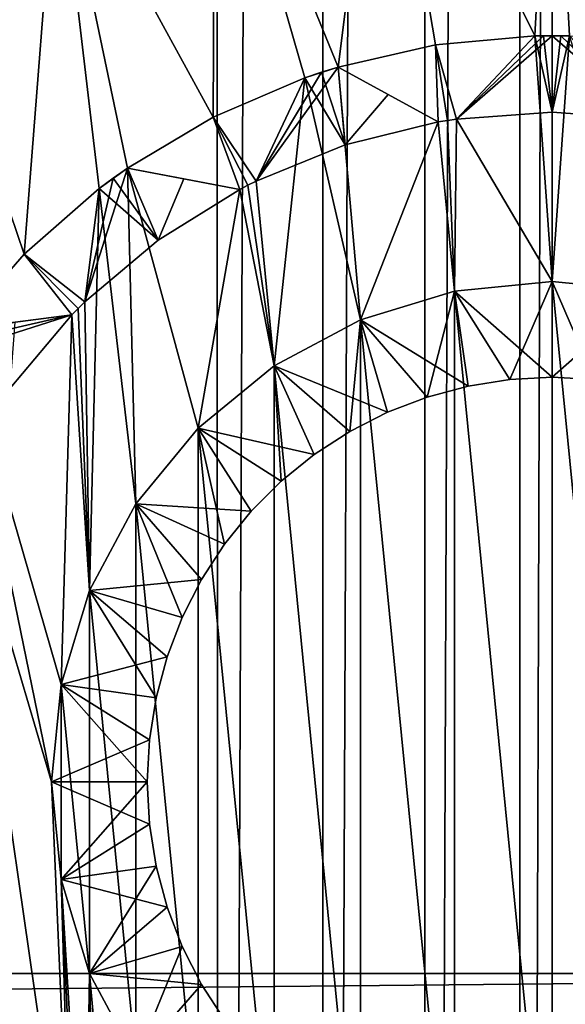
# Model space of a CAD drawing. Header units: metres. Extents: x -206 to 75, y -104 to 104.
# Tile 991 of 1056: x 33.72 to 36.57, y -37.66 to -32.52. Entities that reach past the tile are written whole.
import ezdxf

# ---------------------------------------------------------------- set-up
doc = ezdxf.new("R2010")
doc.units = ezdxf.units.M
doc.layers.add('solid_01_1-CONSUMER_THERM_B_125288', color=7, linetype='CONTINUOUS')

msp = doc.modelspace()

# ---------------------------------------------------------------- linework, layer by layer
at = {"layer": 'solid_01_1-CONSUMER_THERM_B_125288'}
for points in [[(36.316296, 63.94939), (36.758041, 64.283073), (36.334606, -63.949284)], [(36.758041, 64.283073), (36.776447, -64.282845), (36.334606, -63.949284)], [(35.820763, 63.702557), (36.316296, 63.94939), (35.839001, -63.702595)], [(36.316296, 63.94939), (36.334606, -63.949284), (35.839001, -63.702595)], [(35.288315, 63.550983), (35.820763, 63.702557), (35.306511, -63.551174)], [(35.820763, 63.702557), (35.839001, -63.702595), (35.306511, -63.551174)], [(34.737087, 63.499825), (35.288315, 63.550983), (34.755268, -63.500172)], [(35.288315, 63.550983), (35.306511, -63.551174), (34.755268, -63.500172)], [(34.737087, 63.499825), (30.755268, -63.500744), (30.737085, 63.499252)], [(34.737087, 63.499825), (34.755268, -63.500172), (30.755268, -63.500744)], [(-37.500069, 41.072453, 108.410858), (37.499931, 41.072487, 108.410858), (-37.500031, -41.072514, 108.410858)], [(37.499931, 41.072487, 108.410858), (37.499969, -41.072479, 108.410858), (-37.500031, -41.072514, 108.410858)], [(-42.500034, -37.500031, 108.5), (42.499931, 37.500008, 108.5), (-42.500069, 37.499969, 108.5)], [(-42.500034, -37.500031, 108.5), (42.499966, -37.499992, 108.5), (42.499931, 37.500008, 108.5)], [(36.409069, -32.601055, 75), (36.499966, -30.902149, 75), (35.607414, -30.973764, 75)], [(36.499966, -33.885059, 75), (36.499966, -30.902149, 75), (36.409069, -32.601055, 75)], [(37.110058, -32.64801, 75), (37.212276, -30.947659, 75), (36.499966, -30.902149, 75)], [(36.590862, -32.601055, 75), (37.110058, -32.64801, 75), (36.499966, -30.902149, 75)], [(36.499966, -33.885059, 75), (36.590862, -32.601055, 75), (36.499966, -30.902149, 75)], [(35.381577, -32.763794, 75), (35.607414, -30.973764, 75), (34.738312, -31.186573, 75)], [(35.381577, -32.763794, 75), (35.88987, -32.64801, 75), (35.607414, -30.973764, 75)], [(35.88987, -32.64801, 75), (36.409069, -32.601055, 75), (35.607414, -30.973764, 75)], [(34.729401, -33.02507, 75), (34.738312, -31.186573, 75), (33.913872, -31.53532, 75)], [(34.729401, -33.02507, 75), (35.208679, -32.819973, 75), (34.738312, -31.186573, 75)], [(35.208679, -32.819973, 75), (35.381577, -32.763794, 75), (34.738312, -31.186573, 75)], [(33.742249, -33.742279, 75), (33.913872, -31.53532, 75), (33.155209, -32.011292, 75)], [(33.742249, -33.742279, 75), (34.134689, -33.399117, 75), (33.913872, -31.53532, 75)], [(34.281765, -33.292259, 75), (34.729401, -33.02507, 75), (33.913872, -31.53532, 75)], [(34.134689, -33.399117, 75), (34.281765, -33.292259, 75), (33.913872, -31.53532, 75)], [(33.399086, -34.13472, 75), (33.742249, -33.742279, 75), (33.155209, -32.011292, 75)], [(36.409069, -32.601055, 55), (36.409069, -32.601055, 75), (35.88987, -32.64801, 75)], [(36.409069, -32.601055, 6), (35.88987, -32.64801, 75), (35.88987, -32.64801, 6)], [(36.409069, -32.601055, 26), (35.88987, -32.64801, 75), (36.409069, -32.601055, 6)], [(36.409069, -32.601055, 55), (35.88987, -32.64801, 75), (36.409069, -32.601055, 26)], [(36.409069, -32.601055, 6), (35.88987, -32.64801, 6), (35.999966, -33.035892, 6)], [(36.499966, -32.599995, 55), (36.500019, -32.999996, 55), (35.999966, -33.035892, 55)], [(36.454514, -32.600262, 55), (36.499966, -32.599995, 55), (35.999966, -33.035892, 55)], [(36.454514, -32.600262, 55), (35.999966, -33.035892, 55), (36.409069, -32.601055, 55)], [(36.499966, -33.885059, 75), (36.409069, -32.601055, 75), (35.999966, -33.035892, 75)], [(36.409069, -32.601055, 55), (35.999966, -33.035892, 75), (36.409069, -32.601055, 75)], [(36.409069, -32.601055, 55), (35.999966, -33.035892, 55), (35.999966, -33.035892, 75)], [(35.999966, -33.035892, 26), (36.409069, -32.601055, 6), (35.999966, -33.035892, 6)], [(36.409069, -32.601055, 26), (36.409069, -32.601055, 6), (35.999966, -33.035892, 26)], [(36.409069, -32.601055, 26), (35.999966, -33.035892, 26), (36.499908, -32.999996, 26)], [(36.454514, -32.600262, 26), (36.409069, -32.601055, 26), (36.499908, -32.999996, 26)], [(36.409069, -32.601055, 55), (36.409069, -32.601055, 26), (36.454514, -32.600262, 26)], [(36.454514, -32.600262, 55), (36.409069, -32.601055, 55), (36.454514, -32.600262, 26)], [(36.454514, -32.600262, 26), (36.499908, -32.999996, 26), (36.499966, -32.599995, 26)], [(36.454514, -32.600262, 55), (36.499966, -32.599995, 26), (36.499966, -32.599995, 55)], [(36.454514, -32.600262, 55), (36.454514, -32.600262, 26), (36.499966, -32.599995, 26)], [(36.499966, -32.599995, 26), (36.499908, -32.999996, 26), (36.999866, -33.035789, 26)], [(36.545418, -32.600262, 55), (36.500019, -32.999996, 55), (36.499966, -32.599995, 55)], [(36.499966, -32.599995, 26), (36.999866, -33.035789, 26), (36.545418, -32.600262, 26)], [(36.499966, -32.599995, 55), (36.499966, -32.599995, 26), (36.545418, -32.600262, 26)], [(36.545418, -32.600262, 55), (36.499966, -32.599995, 55), (36.545418, -32.600262, 26)], [(37.010082, -33.935341, 75), (36.590862, -32.601055, 75), (36.499966, -33.885059, 75)], [(36.590862, -32.601055, 55), (36.500019, -32.999996, 55), (36.545418, -32.600262, 55)], [(36.590862, -32.601055, 55), (36.999966, -33.035892, 55), (36.500019, -32.999996, 55)], [(36.545418, -32.600262, 26), (36.999866, -33.035789, 26), (36.590862, -32.601055, 26)], [(36.545418, -32.600262, 55), (36.545418, -32.600262, 26), (36.590862, -32.601055, 26)], [(36.590862, -32.601055, 55), (36.545418, -32.600262, 55), (36.590862, -32.601055, 26)], [(35.88987, -32.64801, 6), (35.88987, -32.64801, 75), (35.381577, -32.763794, 75)], [(35.381577, -32.763794, 55), (35.88987, -32.64801, 6), (35.381577, -32.763794, 75)], [(35.88987, -32.64801, 6), (35.381577, -32.763794, 6), (35.905025, -33.05093, 6)], [(35.381577, -32.763794, 26), (35.381577, -32.763794, 6), (35.88987, -32.64801, 6)], [(35.381577, -32.763794, 55), (35.381577, -32.763794, 26), (35.88987, -32.64801, 6)], [(35.88987, -32.64801, 6), (35.952446, -33.043087, 6), (35.999966, -33.035892, 6)], [(35.88987, -32.64801, 6), (35.905025, -33.05093, 6), (35.952446, -33.043087, 6)], [(35.381577, -32.763794, 55), (35.418442, -33.171284, 55), (34.953972, -33.359947, 55)], [(35.381577, -32.763794, 55), (34.953972, -33.359947, 55), (35.2948, -32.790874, 55)], [(35.499325, -34.084133, 75), (35.381577, -32.763794, 75), (35.208679, -32.819973, 75)], [(35.381577, -32.763794, 26), (35.2948, -32.790874, 26), (35.418442, -33.171284, 26)], [(35.2948, -32.790874, 55), (35.2948, -32.790874, 26), (35.381577, -32.763794, 26)], [(35.381577, -32.763794, 55), (35.2948, -32.790874, 55), (35.381577, -32.763794, 26)], [(35.499325, -34.084133, 75), (35.905025, -33.05093, 75), (35.381577, -32.763794, 75)], [(35.904781, -33.050797, 55), (35.381577, -32.763794, 75), (35.905025, -33.05093, 75)], [(35.643707, -32.907585, 55), (35.381577, -32.763794, 75), (35.904781, -33.050797, 55)], [(35.643707, -32.907585, 55), (35.381577, -32.763794, 55), (35.381577, -32.763794, 75)], [(35.381577, -32.763794, 26), (35.905025, -33.05093, 6), (35.381577, -32.763794, 6)], [(35.643707, -32.907585, 26), (35.905025, -33.05093, 6), (35.381577, -32.763794, 26)], [(35.643707, -32.907585, 55), (35.418442, -33.171284, 55), (35.381577, -32.763794, 55)], [(35.643707, -32.907585, 26), (35.381577, -32.763794, 26), (35.418442, -33.171284, 26)], [(35.208679, -32.819973, 55), (35.208679, -32.819973, 75), (34.729401, -33.02507, 75)], [(35.208679, -32.819973, 6), (34.729401, -33.02507, 75), (34.729401, -33.02507, 6)], [(35.208679, -32.819973, 26), (34.729401, -33.02507, 75), (35.208679, -32.819973, 6)], [(35.208679, -32.819973, 55), (34.729401, -33.02507, 75), (35.208679, -32.819973, 26)], [(35.208679, -32.819973, 6), (34.729401, -33.02507, 6), (34.953972, -33.359947, 6)], [(35.2948, -32.790874, 55), (34.953972, -33.359947, 55), (35.208679, -32.819973, 55)], [(35.047245, -34.325768, 75), (35.208679, -32.819973, 75), (34.953972, -33.359947, 75)], [(35.208679, -32.819973, 55), (34.953972, -33.359947, 75), (35.208679, -32.819973, 75)], [(35.208679, -32.819973, 55), (34.953972, -33.359947, 55), (34.953972, -33.359947, 75)], [(34.953972, -33.359947, 26), (35.208679, -32.819973, 6), (34.953972, -33.359947, 6)], [(35.208679, -32.819973, 26), (35.208679, -32.819973, 6), (34.953972, -33.359947, 26)], [(35.208679, -32.819973, 26), (34.953972, -33.359947, 26), (35.418442, -33.171284, 26)], [(35.047245, -34.325768, 75), (35.499325, -34.084133, 75), (35.208679, -32.819973, 75)], [(35.2948, -32.790874, 26), (35.208679, -32.819973, 26), (35.418442, -33.171284, 26)], [(35.208679, -32.819973, 55), (35.208679, -32.819973, 26), (35.2948, -32.790874, 26)], [(35.2948, -32.790874, 55), (35.208679, -32.819973, 55), (35.2948, -32.790874, 26)], [(35.643707, -32.907585, 55), (35.904781, -33.050797, 55), (35.418442, -33.171284, 55)], [(35.643707, -32.907585, 26), (35.418442, -33.171284, 26), (35.904781, -33.050797, 26)], [(35.643707, -32.907585, 26), (35.904781, -33.050797, 26), (35.905025, -33.05093, 6)], [(34.729401, -33.02507, 6), (34.729401, -33.02507, 75), (34.281765, -33.292259, 75)], [(34.281765, -33.292259, 55), (34.729401, -33.02507, 6), (34.281765, -33.292259, 75)], [(34.729401, -33.02507, 6), (34.281765, -33.292259, 6), (34.868324, -33.403587, 6)], [(34.281765, -33.292259, 26), (34.281765, -33.292259, 6), (34.729401, -33.02507, 6)], [(34.281765, -33.292259, 55), (34.281765, -33.292259, 26), (34.729401, -33.02507, 6)], [(34.729401, -33.02507, 6), (34.910999, -33.381474, 6), (34.953972, -33.359947, 6)], [(34.729401, -33.02507, 6), (34.868324, -33.403587, 6), (34.910999, -33.381474, 6)], [(35.999966, -33.035892, 26), (35.999966, -33.035892, 55), (36.500019, -32.999996, 55)], [(36.499908, -32.999996, 26), (35.999966, -33.035892, 26), (36.500019, -32.999996, 55)], [(36.499908, -32.999996, 26), (36.500019, -32.999996, 55), (36.999966, -33.035892, 55)], [(36.999866, -33.035789, 26), (36.499908, -32.999996, 26), (36.999966, -33.035892, 55)], [(35.418442, -33.171284, 26), (35.418442, -33.171284, 55), (35.904781, -33.050797, 55)], [(35.904781, -33.050797, 26), (35.418442, -33.171284, 26), (35.904781, -33.050797, 55)], [(35.499325, -34.084133, 75), (35.989849, -33.935341, 75), (35.905025, -33.05093, 75)], [(35.904781, -33.050797, 55), (35.905025, -33.05093, 75), (35.952446, -33.043087, 75)], [(35.952446, -33.043087, 6), (35.905025, -33.05093, 6), (35.904781, -33.050797, 26)], [(35.904781, -33.050797, 26), (35.952446, -33.043087, 75), (35.952446, -33.043087, 6)], [(35.904781, -33.050797, 26), (35.904781, -33.050797, 55), (35.952446, -33.043087, 75)], [(35.989849, -33.935341, 75), (35.952446, -33.043087, 75), (35.905025, -33.05093, 75)], [(35.989849, -33.935341, 75), (35.999966, -33.035892, 75), (35.952446, -33.043087, 75)], [(35.952446, -33.043087, 75), (35.999966, -33.035892, 75), (35.999966, -33.035892, 55)], [(35.999966, -33.035892, 55), (35.952446, -33.043087, 6), (35.952446, -33.043087, 75)], [(35.999966, -33.035892, 26), (35.999966, -33.035892, 6), (35.952446, -33.043087, 6)], [(35.999966, -33.035892, 26), (35.952446, -33.043087, 6), (35.999966, -33.035892, 55)], [(35.989849, -33.935341, 75), (36.499966, -33.885059, 75), (35.999966, -33.035892, 75)], [(34.953972, -33.359947, 26), (34.953972, -33.359947, 55), (35.418442, -33.171284, 55)], [(35.418442, -33.171284, 26), (34.953972, -33.359947, 26), (35.418442, -33.171284, 55)], [(34.281765, -33.292259, 55), (34.442749, -33.668415, 55), (34.059311, -33.991371, 55)], [(34.281765, -33.292259, 55), (34.059311, -33.991371, 55), (34.207603, -33.34483, 55)], [(34.325783, -35.047211, 75), (34.281765, -33.292259, 75), (34.134689, -33.399117, 75)], [(34.281765, -33.292259, 26), (34.207603, -33.34483, 26), (34.442749, -33.668415, 26)], [(34.207603, -33.34483, 55), (34.207603, -33.34483, 26), (34.281765, -33.292259, 26)], [(34.281765, -33.292259, 55), (34.207603, -33.34483, 55), (34.281765, -33.292259, 26)], [(34.65099, -34.650959, 75), (34.868324, -33.403587, 75), (34.281765, -33.292259, 75)], [(34.86805, -33.403534, 55), (34.281765, -33.292259, 75), (34.868324, -33.403587, 75)], [(34.325783, -35.047211, 75), (34.65099, -34.650959, 75), (34.281765, -33.292259, 75)], [(34.5755, -33.348007, 55), (34.281765, -33.292259, 75), (34.86805, -33.403534, 55)], [(34.5755, -33.348007, 55), (34.281765, -33.292259, 55), (34.281765, -33.292259, 75)], [(34.281765, -33.292259, 26), (34.868324, -33.403587, 6), (34.281765, -33.292259, 6)], [(34.5755, -33.348007, 26), (34.868324, -33.403587, 6), (34.281765, -33.292259, 26)], [(34.5755, -33.348007, 55), (34.442749, -33.668415, 55), (34.281765, -33.292259, 55)], [(34.5755, -33.348007, 26), (34.281765, -33.292259, 26), (34.442749, -33.668415, 26)], [(34.207603, -33.34483, 55), (34.059311, -33.991371, 55), (34.134689, -33.399117, 55)], [(34.207603, -33.34483, 26), (34.134689, -33.399117, 26), (34.442749, -33.668415, 26)], [(34.134689, -33.399117, 55), (34.134689, -33.399117, 26), (34.207603, -33.34483, 26)], [(34.207603, -33.34483, 55), (34.134689, -33.399117, 55), (34.207603, -33.34483, 26)], [(34.5755, -33.348007, 55), (34.86805, -33.403534, 55), (34.442749, -33.668415, 55)], [(34.5755, -33.348007, 26), (34.442749, -33.668415, 26), (34.86805, -33.403534, 26)], [(34.5755, -33.348007, 26), (34.86805, -33.403534, 26), (34.868324, -33.403587, 6)], [(34.86805, -33.403534, 55), (34.868324, -33.403587, 75), (34.910999, -33.381474, 75)], [(34.910999, -33.381474, 6), (34.868324, -33.403587, 6), (34.86805, -33.403534, 26)], [(34.86805, -33.403534, 26), (34.910999, -33.381474, 75), (34.910999, -33.381474, 6)], [(34.86805, -33.403534, 26), (34.86805, -33.403534, 55), (34.910999, -33.381474, 75)], [(35.047245, -34.325768, 75), (34.910999, -33.381474, 75), (34.868324, -33.403587, 75)], [(35.047245, -34.325768, 75), (34.953972, -33.359947, 75), (34.910999, -33.381474, 75)], [(34.910999, -33.381474, 75), (34.953972, -33.359947, 75), (34.953972, -33.359947, 55)], [(34.953972, -33.359947, 55), (34.910999, -33.381474, 6), (34.910999, -33.381474, 75)], [(34.953972, -33.359947, 26), (34.953972, -33.359947, 6), (34.910999, -33.381474, 6)], [(34.953972, -33.359947, 26), (34.910999, -33.381474, 6), (34.953972, -33.359947, 55)], [(34.134689, -33.399117, 55), (34.134689, -33.399117, 75), (33.742249, -33.742279, 75)], [(34.134689, -33.399117, 6), (33.742249, -33.742279, 75), (33.742249, -33.742279, 6)], [(34.134689, -33.399117, 26), (33.742249, -33.742279, 75), (34.134689, -33.399117, 6)], [(34.134689, -33.399117, 55), (33.742249, -33.742279, 75), (34.134689, -33.399117, 26)], [(34.134689, -33.399117, 6), (33.742249, -33.742279, 6), (34.059311, -33.991371, 6)], [(34.084133, -35.499298, 75), (34.134689, -33.399117, 75), (34.059311, -33.991371, 75)], [(34.134689, -33.399117, 55), (34.059311, -33.991371, 75), (34.134689, -33.399117, 75)], [(34.134689, -33.399117, 55), (34.059311, -33.991371, 55), (34.059311, -33.991371, 75)], [(34.059311, -33.991371, 26), (34.134689, -33.399117, 6), (34.059311, -33.991371, 6)], [(34.134689, -33.399117, 26), (34.134689, -33.399117, 6), (34.059311, -33.991371, 26)], [(34.134689, -33.399117, 26), (34.059311, -33.991371, 26), (34.442749, -33.668415, 26)], [(34.084133, -35.499298, 75), (34.325783, -35.047211, 75), (34.134689, -33.399117, 75)], [(34.442749, -33.668415, 26), (34.442749, -33.668415, 55), (34.86805, -33.403534, 55)], [(34.86805, -33.403534, 26), (34.442749, -33.668415, 26), (34.86805, -33.403534, 55)], [(34.65099, -34.650959, 75), (35.047245, -34.325768, 75), (34.868324, -33.403587, 75)], [(34.059311, -33.991371, 26), (34.059311, -33.991371, 55), (34.442749, -33.668415, 55)], [(34.442749, -33.668415, 26), (34.059311, -33.991371, 26), (34.442749, -33.668415, 55)], [(33.742249, -33.742279, 6), (33.742249, -33.742279, 75), (33.399086, -34.13472, 75)], [(33.399086, -34.13472, 55), (33.742249, -33.742279, 6), (33.399086, -34.13472, 75)], [(33.742249, -33.742279, 6), (33.399086, -34.13472, 6), (33.991341, -34.059341, 6)], [(33.399086, -34.13472, 26), (33.399086, -34.13472, 6), (33.742249, -33.742279, 6)], [(33.399086, -34.13472, 55), (33.399086, -34.13472, 26), (33.742249, -33.742279, 6)], [(33.742249, -33.742279, 6), (34.025093, -34.025124, 6), (34.059311, -33.991371, 6)], [(33.742249, -33.742279, 6), (33.991341, -34.059341, 6), (34.025093, -34.025124, 6)], [(36.499966, -34.384995, 74.500015), (36.499966, -33.885059, 75), (35.989849, -33.935341, 75)], [(36.499966, -33.885101, 6), (35.989849, -33.935341, 6), (36.499969, -39.114891, 6)], [(36.278893, -34.39658, 6.499914), (35.989849, -33.935341, 6), (36.499966, -33.885101, 6)], [(36.278893, -34.39658, 6.499914), (36.499966, -33.885101, 6), (36.499966, -34.384995, 6.499983)], [(36.721043, -34.39658, 74.500084), (37.010082, -33.935341, 75), (36.499966, -33.885059, 75)], [(36.721043, -34.39658, 74.500084), (36.499966, -33.885059, 75), (36.499966, -34.384995, 74.500015)], [(37.010086, -39.064648, 6), (36.499966, -33.885101, 6), (36.499969, -39.114891, 6)], [(37.010086, -39.064648, 6), (37.010082, -33.935341, 6), (36.499966, -33.885101, 6)], [(36.499966, -34.384995, 6.499983), (36.499966, -33.885101, 6), (37.010082, -33.935341, 6)], [(36.060238, -34.431213, 74.500084), (35.989849, -33.935341, 75), (35.499325, -34.084133, 75)], [(35.989849, -33.935341, 6), (35.499325, -34.084133, 6), (35.989849, -39.064651, 6)], [(35.846401, -34.48851, 6.499915), (35.499325, -34.084133, 6), (35.989849, -33.935341, 6)], [(36.060238, -34.431213, 6.499915), (35.846401, -34.48851, 6.499915), (35.989849, -33.935341, 6)], [(36.278893, -34.39658, 74.500084), (35.989849, -33.935341, 75), (36.060238, -34.431213, 74.500084)], [(36.499966, -34.384995, 74.500015), (35.989849, -33.935341, 75), (36.278893, -34.39658, 74.500084)], [(35.989849, -33.935341, 6), (35.989849, -39.064651, 6), (36.499969, -39.114891, 6)], [(36.278893, -34.39658, 6.499914), (36.060238, -34.431213, 6.499915), (35.989849, -33.935341, 6)], [(36.721043, -34.39658, 6.499914), (36.499966, -34.384995, 6.499983), (37.010082, -33.935341, 6)], [(34.084133, -35.499298, 75), (34.059311, -33.991371, 75), (34.025093, -34.025124, 75)], [(34.025093, -34.025124, 75), (34.059311, -33.991371, 75), (34.059311, -33.991371, 55)], [(34.059311, -33.991371, 55), (34.025093, -34.025124, 6), (34.025093, -34.025124, 75)], [(34.059311, -33.991371, 26), (34.059311, -33.991371, 6), (34.025093, -34.025124, 6)], [(34.059311, -33.991371, 26), (34.025093, -34.025124, 6), (34.059311, -33.991371, 55)], [(33.292229, -34.281796, 26), (33.66843, -34.442715, 26), (33.991062, -34.059376, 26)], [(33.344799, -34.207634, 26), (33.292229, -34.281796, 26), (33.991062, -34.059376, 26)], [(33.695675, -34.09697, 26), (33.344799, -34.207634, 26), (33.991062, -34.059376, 26)], [(33.935326, -35.989841, 75), (33.991341, -34.059341, 75), (33.399086, -34.13472, 75)], [(33.991062, -34.059376, 55), (33.399086, -34.13472, 75), (33.991341, -34.059341, 75)], [(33.399086, -34.13472, 26), (33.991341, -34.059341, 6), (33.399086, -34.13472, 6)], [(33.695675, -34.09697, 26), (33.991341, -34.059341, 6), (33.399086, -34.13472, 26)], [(33.695675, -34.09697, 55), (33.399086, -34.13472, 75), (33.991062, -34.059376, 55)], [(33.66843, -34.442715, 26), (33.66843, -34.442715, 55), (33.991062, -34.059376, 55)], [(33.695675, -34.09697, 55), (33.991062, -34.059376, 55), (33.66843, -34.442715, 55)], [(33.991062, -34.059376, 26), (33.66843, -34.442715, 26), (33.991062, -34.059376, 55)], [(33.695675, -34.09697, 26), (33.991062, -34.059376, 26), (33.991341, -34.059341, 6)], [(33.935326, -35.989841, 75), (34.084133, -35.499298, 75), (33.991341, -34.059341, 75)], [(33.991062, -34.059376, 55), (33.991341, -34.059341, 75), (34.025093, -34.025124, 75)], [(34.025093, -34.025124, 6), (33.991341, -34.059341, 6), (33.991062, -34.059376, 26)], [(33.991062, -34.059376, 26), (34.025093, -34.025124, 75), (34.025093, -34.025124, 6)], [(33.991062, -34.059376, 26), (33.991062, -34.059376, 55), (34.025093, -34.025124, 75)], [(34.084133, -35.499298, 75), (34.025093, -34.025124, 75), (33.991341, -34.059341, 75)], [(35.639725, -34.567844, 74.500084), (35.499325, -34.084133, 75), (35.047245, -34.325768, 75)], [(35.499325, -34.084133, 6), (35.047245, -34.325768, 6), (35.499329, -38.915855, 6)], [(35.442474, -34.668346, 6.499915), (35.047245, -34.325768, 6), (35.499325, -34.084133, 6)], [(35.639725, -34.567844, 6.499915), (35.442474, -34.668346, 6.499915), (35.499325, -34.084133, 6)], [(35.846401, -34.48851, 74.500084), (35.499325, -34.084133, 75), (35.639725, -34.567844, 74.500084)], [(36.060238, -34.431213, 74.500084), (35.499325, -34.084133, 75), (35.846401, -34.48851, 74.500084)], [(35.499325, -34.084133, 6), (35.499329, -38.915855, 6), (35.989849, -39.064651, 6)], [(35.846401, -34.48851, 6.499915), (35.639725, -34.567844, 6.499915), (35.499325, -34.084133, 6)], [(33.885078, -36.499996, 75), (33.399086, -34.13472, 75), (33.403557, -34.868359, 75)], [(33.885078, -36.499996, 75), (33.935326, -35.989841, 75), (33.399086, -34.13472, 75)], [(35.256805, -34.788921, 74.500084), (35.047245, -34.325768, 75), (34.65099, -34.650959, 75)], [(35.047245, -34.325768, 6), (34.65099, -34.650959, 6), (35.047249, -38.674225, 6)], [(35.084763, -34.928238, 6.499915), (34.65099, -34.650959, 6), (35.047245, -34.325768, 6)], [(35.442474, -34.668346, 74.500084), (35.047245, -34.325768, 75), (35.256805, -34.788921, 74.500084)], [(35.639725, -34.567844, 74.500084), (35.047245, -34.325768, 75), (35.442474, -34.668346, 74.500084)], [(35.047245, -34.325768, 6), (35.047249, -38.674225, 6), (35.499329, -38.915855, 6)], [(35.256805, -34.788921, 6.499915), (35.084763, -34.928238, 6.499915), (35.047245, -34.325768, 6)], [(35.442474, -34.668346, 6.499915), (35.256805, -34.788921, 6.499915), (35.047245, -34.325768, 6)], [(36.060238, -34.431213, 74.500084), (36.060238, -34.431213, 6.499915), (36.278893, -34.39658, 6.499914)], [(36.278893, -34.39658, 74.500084), (36.060238, -34.431213, 74.500084), (36.278893, -34.39658, 6.499914)], [(36.278893, -34.39658, 74.500084), (36.278893, -34.39658, 6.499914), (36.499966, -34.384995, 6.499983)], [(36.499966, -34.384995, 74.500015), (36.278893, -34.39658, 74.500084), (36.499966, -34.384995, 6.499983)], [(36.499966, -34.384995, 74.500015), (36.499966, -34.384995, 6.499983), (36.721043, -34.39658, 6.499914)], [(36.721043, -34.39658, 74.500084), (36.499966, -34.384995, 74.500015), (36.721043, -34.39658, 6.499914)], [(35.846401, -34.48851, 74.500084), (35.846401, -34.48851, 6.499915), (36.060238, -34.431213, 6.499915)], [(36.060238, -34.431213, 74.500084), (35.846401, -34.48851, 74.500084), (36.060238, -34.431213, 6.499915)], [(35.639725, -34.567844, 74.500084), (35.639725, -34.567844, 6.499915), (35.846401, -34.48851, 6.499915)], [(35.846401, -34.48851, 74.500084), (35.639725, -34.567844, 74.500084), (35.846401, -34.48851, 6.499915)], [(35.442474, -34.668346, 74.500084), (35.442474, -34.668346, 6.499915), (35.639725, -34.567844, 6.499915)], [(35.639725, -34.567844, 74.500084), (35.442474, -34.668346, 74.500084), (35.639725, -34.567844, 6.499915)], [(34.928219, -35.084778, 74.500084), (34.65099, -34.650959, 75), (34.325783, -35.047211, 75)], [(34.65099, -34.650959, 6), (34.325783, -35.047211, 6), (34.65099, -38.349033, 6)], [(34.788898, -35.256824, 6.499915), (34.325783, -35.047211, 6), (34.65099, -34.650959, 6)], [(35.084763, -34.928238, 74.500084), (34.65099, -34.650959, 75), (34.928219, -35.084778, 74.500084)], [(35.256805, -34.788921, 74.500084), (34.65099, -34.650959, 75), (35.084763, -34.928238, 74.500084)], [(34.65099, -34.650959, 6), (34.65099, -38.349033, 6), (35.047249, -38.674225, 6)], [(34.928219, -35.084778, 6.499915), (34.788898, -35.256824, 6.499915), (34.65099, -34.650959, 6)], [(35.084763, -34.928238, 6.499915), (34.928219, -35.084778, 6.499915), (34.65099, -34.650959, 6)], [(35.256805, -34.788921, 74.500084), (35.256805, -34.788921, 6.499915), (35.442474, -34.668346, 6.499915)], [(35.442474, -34.668346, 74.500084), (35.256805, -34.788921, 74.500084), (35.442474, -34.668346, 6.499915)], [(35.084763, -34.928238, 74.500084), (35.084763, -34.928238, 6.499915), (35.256805, -34.788921, 6.499915)], [(35.256805, -34.788921, 74.500084), (35.084763, -34.928238, 74.500084), (35.256805, -34.788921, 6.499915)], [(33.991344, -38.940651, 75), (33.403557, -34.868359, 75), (33.403557, -38.131638, 75)], [(33.885078, -36.499996, 75), (33.403557, -34.868359, 75), (33.991344, -38.940651, 75)], [(34.928219, -35.084778, 74.500084), (34.928219, -35.084778, 6.499915), (35.084763, -34.928238, 6.499915)], [(35.084763, -34.928238, 74.500084), (34.928219, -35.084778, 74.500084), (35.084763, -34.928238, 6.499915)], [(34.668327, -35.44249, 74.500084), (34.325783, -35.047211, 75), (34.084133, -35.499298, 75)], [(34.325783, -35.047211, 6), (34.084133, -35.499294, 6), (34.325787, -37.952782, 6)], [(34.567822, -35.639744, 6.499915), (34.084133, -35.499294, 6), (34.325783, -35.047211, 6)], [(34.788898, -35.256824, 74.500084), (34.325783, -35.047211, 75), (34.668327, -35.44249, 74.500084)], [(34.928219, -35.084778, 74.500084), (34.325783, -35.047211, 75), (34.788898, -35.256824, 74.500084)], [(34.325783, -35.047211, 6), (34.325787, -37.952782, 6), (34.65099, -38.349033, 6)], [(34.668327, -35.44249, 6.499915), (34.567822, -35.639744, 6.499915), (34.325783, -35.047211, 6)], [(34.788898, -35.256824, 6.499915), (34.668327, -35.44249, 6.499915), (34.325783, -35.047211, 6)], [(34.788898, -35.256824, 74.500084), (34.788898, -35.256824, 6.499915), (34.928219, -35.084778, 6.499915)], [(34.928219, -35.084778, 74.500084), (34.788898, -35.256824, 74.500084), (34.928219, -35.084778, 6.499915)], [(34.668327, -35.44249, 74.500084), (34.668327, -35.44249, 6.499915), (34.788898, -35.256824, 6.499915)], [(34.788898, -35.256824, 74.500084), (34.668327, -35.44249, 74.500084), (34.788898, -35.256824, 6.499915)], [(34.668327, -35.44249, 74.500084), (34.084133, -35.499298, 75), (34.567822, -35.639744, 74.500084)], [(34.567822, -35.639744, 74.500084), (34.567822, -35.639744, 6.499915), (34.668327, -35.44249, 6.499915)], [(34.668327, -35.44249, 74.500084), (34.567822, -35.639744, 74.500084), (34.668327, -35.44249, 6.499915)], [(34.084133, -35.499294, 6), (33.935326, -35.989841, 6), (34.084133, -37.500698, 6)], [(34.431187, -36.060261, 6.499915), (33.935326, -35.989841, 6), (34.084133, -35.499294, 6)], [(34.488483, -35.84642, 74.500084), (34.084133, -35.499298, 75), (33.935326, -35.989841, 75)], [(34.084133, -35.499294, 6), (34.084133, -37.500698, 6), (34.325787, -37.952782, 6)], [(34.488483, -35.84642, 6.499915), (34.431187, -36.060261, 6.499915), (34.084133, -35.499294, 6)], [(34.567822, -35.639744, 6.499915), (34.488483, -35.84642, 6.499915), (34.084133, -35.499294, 6)], [(34.567822, -35.639744, 74.500084), (34.084133, -35.499298, 75), (34.488483, -35.84642, 74.500084)], [(34.488483, -35.84642, 74.500084), (34.488483, -35.84642, 6.499915), (34.567822, -35.639744, 6.499915)], [(34.567822, -35.639744, 74.500084), (34.488483, -35.84642, 74.500084), (34.567822, -35.639744, 6.499915)], [(34.488483, -35.84642, 74.500084), (33.935326, -35.989841, 75), (34.431187, -36.060261, 74.500084)], [(34.431187, -36.060261, 74.500084), (34.431187, -36.060261, 6.499915), (34.488483, -35.84642, 6.499915)], [(34.488483, -35.84642, 74.500084), (34.431187, -36.060261, 74.500084), (34.488483, -35.84642, 6.499915)], [(34.396553, -36.278915, 74.500084), (33.935326, -35.989841, 75), (33.885078, -36.499996, 75)], [(33.935326, -35.989841, 6), (33.885078, -36.499996, 6), (33.935326, -37.010151, 6)], [(34.384968, -36.499996, 6.499915), (33.885078, -36.499996, 6), (33.935326, -35.989841, 6)], [(34.431187, -36.060261, 74.500084), (33.935326, -35.989841, 75), (34.396553, -36.278915, 74.500084)], [(33.935326, -35.989841, 6), (33.935326, -37.010151, 6), (34.084133, -37.500698, 6)], [(34.396553, -36.278915, 6.499915), (34.384968, -36.499996, 6.499915), (33.935326, -35.989841, 6)], [(34.431187, -36.060261, 6.499915), (34.396553, -36.278915, 6.499915), (33.935326, -35.989841, 6)], [(34.396553, -36.278915, 74.500084), (34.396553, -36.278915, 6.499915), (34.431187, -36.060261, 6.499915)], [(34.431187, -36.060261, 74.500084), (34.396553, -36.278915, 74.500084), (34.431187, -36.060261, 6.499915)], [(34.396553, -36.278915, 74.500084), (33.885078, -36.499996, 75), (34.384968, -36.499996, 74.500084)], [(34.384968, -36.499996, 74.500084), (34.384968, -36.499996, 6.499915), (34.396553, -36.278915, 6.499915)], [(34.396553, -36.278915, 74.500084), (34.384968, -36.499996, 74.500084), (34.396553, -36.278915, 6.499915)], [(33.935326, -37.010151, 75), (33.885078, -36.499996, 75), (33.991344, -38.940651, 75)], [(34.384968, -36.499996, 74.500084), (33.885078, -36.499996, 75), (33.935326, -37.010151, 75)], [(34.396553, -36.721077, 6.499915), (33.935326, -37.010151, 6), (33.885078, -36.499996, 6)], [(34.384968, -36.499996, 6.499915), (34.396553, -36.721077, 6.499915), (33.885078, -36.499996, 6)], [(34.384968, -36.499996, 74.500084), (33.935326, -37.010151, 75), (34.396553, -36.721077, 74.500084)], [(34.396553, -36.721077, 74.500084), (34.396553, -36.721077, 6.499915), (34.384968, -36.499996, 6.499915)], [(34.384968, -36.499996, 74.500084), (34.396553, -36.721077, 74.500084), (34.384968, -36.499996, 6.499915)], [(34.396553, -36.721077, 74.500084), (33.935326, -37.010151, 75), (34.431187, -36.939732, 74.500084)], [(34.396553, -36.721077, 6.499915), (34.431187, -36.939732, 6.499915), (33.935326, -37.010151, 6)], [(34.431187, -36.939732, 74.500084), (34.431187, -36.939732, 6.499915), (34.396553, -36.721077, 6.499915)], [(34.396553, -36.721077, 74.500084), (34.431187, -36.939732, 74.500084), (34.396553, -36.721077, 6.499915)], [(34.431187, -36.939732, 74.500084), (33.935326, -37.010151, 75), (34.084133, -37.500694, 75)], [(34.431187, -36.939732, 6.499915), (34.488483, -37.153572, 6.499915), (33.935326, -37.010151, 6)], [(34.431187, -36.939732, 74.500084), (34.084133, -37.500694, 75), (34.488483, -37.153572, 74.500084)], [(34.488483, -37.153572, 74.500084), (34.488483, -37.153572, 6.499915), (34.431187, -36.939732, 6.499915)], [(34.431187, -36.939732, 74.500084), (34.488483, -37.153572, 74.500084), (34.431187, -36.939732, 6.499915)], [(33.935326, -37.010151, 75), (34.025093, -38.974869, 75), (34.059311, -39.008621, 75)], [(34.084133, -37.500694, 75), (33.935326, -37.010151, 75), (34.059311, -39.008621, 75)], [(33.935326, -37.010151, 75), (33.991344, -38.940651, 75), (34.025093, -38.974869, 75)], [(34.488483, -37.153572, 6.499915), (34.084133, -37.500698, 6), (33.935326, -37.010151, 6)], [(34.488483, -37.153572, 74.500084), (34.084133, -37.500694, 75), (34.567822, -37.360249, 74.500084)], [(34.488483, -37.153572, 6.499915), (34.567822, -37.360249, 6.499915), (34.084133, -37.500698, 6)], [(34.567822, -37.360249, 74.500084), (34.567822, -37.360249, 6.499915), (34.488483, -37.153572, 6.499915)], [(34.488483, -37.153572, 74.500084), (34.567822, -37.360249, 74.500084), (34.488483, -37.153572, 6.499915)], [(34.567822, -37.360249, 74.500084), (34.084133, -37.500694, 75), (34.325787, -37.952782, 75)], [(34.567822, -37.360249, 6.499915), (34.668327, -37.557503, 6.499915), (34.084133, -37.500698, 6)], [(34.567822, -37.360249, 74.500084), (34.325787, -37.952782, 75), (34.668327, -37.557503, 74.500084)], [(34.668327, -37.557503, 74.500084), (34.668327, -37.557503, 6.499915), (34.567822, -37.360249, 6.499915)], [(34.567822, -37.360249, 74.500084), (34.668327, -37.557503, 74.500084), (34.567822, -37.360249, 6.499915)], [(-42.438435, -38.282444, 108.5), (42.499966, -37.499992, 108.5), (-42.500034, -37.500031, 108.5)], [(-42.438435, -38.282444, 108.5), (42.43837, -38.282402, 108.5), (42.499966, -37.499992, 108.5)], [(34.084133, -37.500694, 75), (34.059311, -39.008621, 75), (34.134689, -39.600876, 75)], [(34.084133, -37.500694, 75), (34.134689, -39.600876, 75), (34.281765, -39.707733, 75)], [(34.325787, -37.952782, 75), (34.084133, -37.500694, 75), (34.281765, -39.707733, 75)], [(34.668327, -37.557503, 6.499915), (34.325787, -37.952782, 6), (34.084133, -37.500698, 6)], [(34.668327, -37.557503, 74.500084), (34.325787, -37.952782, 75), (34.788902, -37.743168, 74.500084)], [(34.668327, -37.557503, 6.499915), (34.788902, -37.743168, 6.499915), (34.325787, -37.952782, 6)], [(34.788902, -37.743168, 74.500084), (34.788902, -37.743168, 6.499915), (34.668327, -37.557503, 6.499915)], [(34.668327, -37.557503, 74.500084), (34.788902, -37.743168, 74.500084), (34.668327, -37.557503, 6.499915)]]:
    msp.add_3dface(points, dxfattribs=at)

doc.saveas('drawing.dxf')
